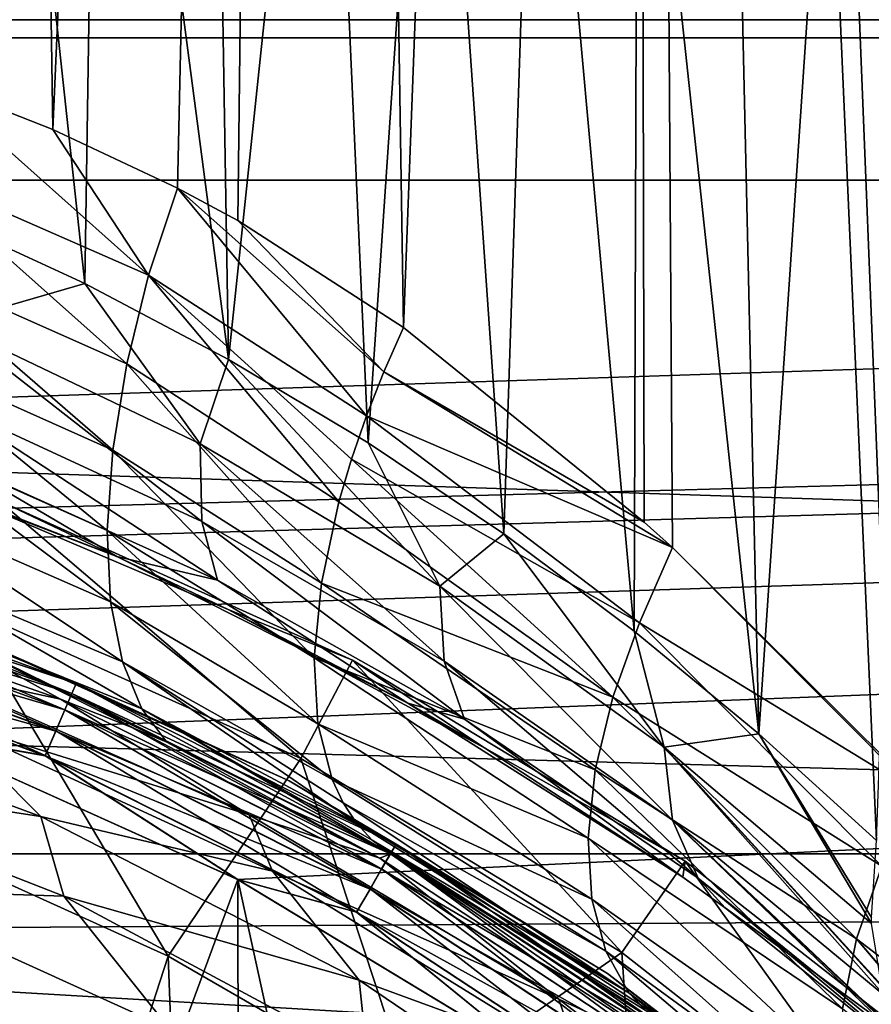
# Model space of a CAD drawing. Header units: millimetres. Extents: x -100 to 100, y -64 to 136.
# Tile 502 of 530: x 5.22 to 9.05, y 79.26 to 83.68. Entities that reach past the tile are written whole.
import ezdxf

# ---------------------------------------------------------------- set-up
doc = ezdxf.new("R2010")
doc.units = ezdxf.units.MM
doc.header["$LTSCALE"] = 159.143519
for name, color, linetype in [('22', 7, 'CONTINUOUS'), ('230', 7, 'CONTINUOUS'), ('231', 7, 'CONTINUOUS'), ('232', 7, 'CONTINUOUS'), ('244', 7, 'CONTINUOUS'), ('245', 7, 'CONTINUOUS'), ('246', 7, 'CONTINUOUS'), ('255', 7, 'CONTINUOUS'), ('271', 7, 'CONTINUOUS'), ('275', 7, 'CONTINUOUS'), ('276', 7, 'CONTINUOUS'), ('374', 7, 'CONTINUOUS'), ('375', 7, 'CONTINUOUS'), ('381', 7, 'CONTINUOUS'), ('383', 7, 'CONTINUOUS'), ('397', 7, 'CONTINUOUS'), ('407', 7, 'CONTINUOUS'), ('412', 7, 'CONTINUOUS'), ('437', 7, 'CONTINUOUS')]:
    doc.layers.add(name, color=color, linetype=linetype)

msp = doc.modelspace()

# ---------------------------------------------------------------- linework, layer by layer
at = {"layer": '22', "color": 7, "linetype": 'CONTINUOUS', "true_color": 0x8c979c}
for points in [[(5.4083, 80.6309, -15.5083), (4.7754, 80.7669, -15.8635), (4.8143, 80.8385, -15.6271), (5.4083, 80.6309, -15.5083)], [(6.2556, 80.1106, -15.8635), (4.8877, 80.5367, -16.1953), (4.7754, 80.7669, -15.8635), (6.2556, 80.1106, -15.8635)], [(6.2556, 80.1106, -15.8635), (4.7754, 80.7669, -15.8635), (5.4083, 80.6309, -15.5083), (6.2556, 80.1106, -15.8635)], [(3.811, 80.6607, -16.4886), (4.8877, 80.5367, -16.1953), (5.3205, 80.1041, -16.4886), (3.811, 80.6607, -16.4886)], [(3.811, 80.6607, -16.4886), (5.3205, 80.1041, -16.4886), (3.9812, 80.3094, -16.7331), (3.811, 80.6607, -16.4886)], [(6.843, 79.9157, -15.5048), (6.2556, 80.1106, -15.8635), (5.4083, 80.6309, -15.5083), (6.843, 79.9157, -15.5048)], [(6.843, 79.9157, -15.5048), (5.4083, 80.6309, -15.5083), (5.7412, 80.4985, -15.4343), (6.843, 79.9157, -15.5048)], [(6.3607, 79.8574, -16.1953), (4.8877, 80.5367, -16.1953), (6.2556, 80.1106, -15.8635), (6.3607, 79.8574, -16.1953)], [(4.8877, 80.5367, -16.1953), (6.3607, 79.8574, -16.1953), (5.3205, 80.1041, -16.4886), (4.8877, 80.5367, -16.1953)], [(5.886, 80.437, -15.4003), (6.843, 79.9157, -15.5048), (5.7412, 80.4985, -15.4343), (5.886, 80.437, -15.4003)], [(6.8912, 79.9352, -15.1345), (6.843, 79.9157, -15.5048), (5.886, 80.437, -15.4003), (6.8912, 79.9352, -15.1345)], [(3.9812, 80.3094, -16.7331), (5.3205, 80.1041, -16.4886), (5.4239, 79.7454, -16.7331), (3.9812, 80.3094, -16.7331)], [(3.9812, 80.3094, -16.7331), (5.4239, 79.7454, -16.7331), (4.5175, 79.7752, -16.9201), (3.9812, 80.3094, -16.7331)], [(5.3205, 80.1041, -16.4886), (6.3607, 79.8574, -16.1953), (6.7512, 79.3683, -16.4886), (5.3205, 80.1041, -16.4886)], [(5.3205, 80.1041, -16.4886), (6.7512, 79.3683, -16.4886), (5.4239, 79.7454, -16.7331), (5.3205, 80.1041, -16.4886)], [(7.6476, 79.2833, -15.8635), (6.3607, 79.8574, -16.1953), (6.2556, 80.1106, -15.8635), (7.6476, 79.2833, -15.8635)], [(7.6476, 79.2833, -15.8635), (6.2556, 80.1106, -15.8635), (6.843, 79.9157, -15.5048), (7.6476, 79.2833, -15.8635)], [(8.1931, 79.031, -15.5048), (6.843, 79.9157, -15.5048), (6.8912, 79.9352, -15.1345), (8.1931, 79.031, -15.5048)], [(8.1931, 79.031, -15.5048), (7.6476, 79.2833, -15.8635), (6.843, 79.9157, -15.5048), (8.1931, 79.031, -15.5048)], [(8.2656, 79.028, -15.1345), (8.1931, 79.031, -15.5048), (6.8912, 79.9352, -15.1345), (8.2656, 79.028, -15.1345)], [(7.7413, 79.0059, -16.1953), (6.3607, 79.8574, -16.1953), (7.6476, 79.2833, -15.8635), (7.7413, 79.0059, -16.1953)], [(6.3607, 79.8574, -16.1953), (7.7413, 79.0059, -16.1953), (6.7512, 79.3683, -16.4886), (6.3607, 79.8574, -16.1953)], [(4.5175, 79.7752, -16.9201), (5.4239, 79.7454, -16.7331), (5.8996, 79.1471, -16.9201), (4.5175, 79.7752, -16.9201)], [(4.5175, 79.7752, -16.9201), (5.8996, 79.1471, -16.9201), (5.0884, 79.1515, -17.043), (4.5175, 79.7752, -16.9201)], [(5.4239, 79.7454, -16.7331), (6.7512, 79.3683, -16.4886), (6.7888, 79.0129, -16.7331), (5.4239, 79.7454, -16.7331)], [(5.4239, 79.7454, -16.7331), (6.7888, 79.0129, -16.7331), (5.8996, 79.1471, -16.9201), (5.4239, 79.7454, -16.7331)], [(6.7512, 79.3683, -16.4886), (7.7413, 79.0059, -16.1953), (8.0819, 78.4642, -16.4886), (6.7512, 79.3683, -16.4886)], [(6.7512, 79.3683, -16.4886), (8.0819, 78.4642, -16.4886), (6.7888, 79.0129, -16.7331), (6.7512, 79.3683, -16.4886)], [(8.9316, 78.2969, -15.8635), (7.7413, 79.0059, -16.1953), (7.6476, 79.2833, -15.8635), (8.9316, 78.2969, -15.8635)], [(8.9316, 78.2969, -15.8635), (7.6476, 79.2833, -15.8635), (8.1931, 79.031, -15.5048), (8.9316, 78.2969, -15.8635)]]:
    msp.add_3dface(points, dxfattribs=at)
at = {"layer": '230', "color": 7, "linetype": 'CONTINUOUS', "true_color": 0x8c979c}
for points in [[(6.1612, 81.0333, 22.081), (4.9637, 81.5425, 22.5144), (5.1291, 81.5232, 24.8415), (6.1612, 81.0333, 22.081)], [(6.7213, 80.8066, 24.8415), (6.1612, 81.0333, 22.081), (5.1291, 81.5232, 24.8415), (6.7213, 80.8066, 24.8415)], [(7.3139, 80.4124, 21.5422), (6.1612, 81.0333, 22.081), (6.7213, 80.8066, 24.8415), (7.3139, 80.4124, 21.5422)], [(8.2158, 79.9031, 24.8415), (7.3139, 80.4124, 21.5422), (6.7213, 80.8066, 24.8415), (8.2158, 79.9031, 24.8415)], [(8.2054, 79.8312, 21.0235), (7.3139, 80.4124, 21.5422), (8.2158, 79.9031, 24.8415), (8.2054, 79.8312, 21.0235)], [(8.2656, 79.028, -15.1345), (6.8912, 79.9352, -15.1345), (7.9693, 79.2613, -14.3062), (8.2656, 79.028, -15.1345)], [(9.5911, 78.8256, 24.8415), (8.2054, 79.8312, 21.0235), (8.2158, 79.9031, 24.8415), (9.5911, 78.8256, 24.8415)], [(8.3966, 79.6936, 20.8982), (8.2054, 79.8312, 21.0235), (9.5911, 78.8256, 24.8415), (8.3966, 79.6936, 20.8982)], [(9.3865, 78.8983, 20.1516), (8.3966, 79.6936, 20.8982), (9.5911, 78.8256, 24.8415), (9.3865, 78.8983, 20.1516)], [(8.093, 79.175, -14.2007), (8.2656, 79.028, -15.1345), (7.9693, 79.2613, -14.3062), (8.093, 79.175, -14.2007)]]:
    msp.add_3dface(points, dxfattribs=at)
at = {"layer": '231', "color": 7, "linetype": 'CONTINUOUS', "true_color": 0x8c979c}
for points in [[(4.854, 82.8043, 19.3659), (4.9023, 82.3207, 19.9327), (5.5172, 82.4988, 19.248), (4.854, 82.8043, 19.3659)], [(4.9023, 82.3207, 19.9327), (6.0366, 81.7783, 19.7028), (5.5172, 82.4988, 19.248), (4.9023, 82.3207, 19.9327)], [(5.5172, 82.4988, 19.248), (6.0366, 81.7783, 19.7028), (6.1632, 82.1577, 19.1109), (5.5172, 82.4988, 19.248)], [(4.9023, 82.3207, 19.9327), (4.8999, 81.9582, 20.5855), (6.0431, 81.429, 20.3415), (4.9023, 82.3207, 19.9327)], [(6.0366, 81.7783, 19.7028), (4.9023, 82.3207, 19.9327), (6.0431, 81.429, 20.3415), (6.0366, 81.7783, 19.7028)], [(6.0366, 81.7783, 19.7028), (7.1129, 81.1389, 19.4103), (6.1632, 82.1577, 19.1109), (6.0366, 81.7783, 19.7028)], [(6.1632, 82.1577, 19.1109), (7.1129, 81.1389, 19.4103), (6.7913, 81.7822, 18.9529), (6.1632, 82.1577, 19.1109)], [(4.9521, 81.689, 21.285), (6.1139, 81.1655, 21.0214), (4.8999, 81.9582, 20.5855), (4.9521, 81.689, 21.285)], [(4.8999, 81.9582, 20.5855), (6.1139, 81.1655, 21.0214), (6.0431, 81.429, 20.3415), (4.8999, 81.9582, 20.5855)], [(4.9637, 81.5425, 22.5144), (5.6613, 81.2717, 21.8694), (4.2956, 81.795, 22.1491), (4.9637, 81.5425, 22.5144)], [(4.2956, 81.795, 22.1491), (5.6613, 81.2717, 21.8694), (4.9521, 81.689, 21.285), (4.2956, 81.795, 22.1491)], [(7.1129, 81.1389, 19.4103), (6.0366, 81.7783, 19.7028), (7.1329, 80.8014, 20.031), (7.1129, 81.1389, 19.4103)], [(6.0366, 81.7783, 19.7028), (6.0431, 81.429, 20.3415), (7.1329, 80.8014, 20.031), (6.0366, 81.7783, 19.7028)], [(6.7913, 81.7822, 18.9529), (7.1129, 81.1389, 19.4103), (7.4005, 81.374, 18.772), (6.7913, 81.7822, 18.9529)], [(4.9521, 81.689, 21.285), (5.6613, 81.2717, 21.8694), (6.1139, 81.1655, 21.0214), (4.9521, 81.689, 21.285)], [(4.9637, 81.5425, 22.5144), (6.1612, 81.0333, 22.081), (5.6613, 81.2717, 21.8694), (4.9637, 81.5425, 22.5144)], [(6.1139, 81.1655, 21.0214), (7.2248, 80.5415, 20.6865), (6.0431, 81.429, 20.3415), (6.1139, 81.1655, 21.0214)], [(6.0431, 81.429, 20.3415), (7.2248, 80.5415, 20.6865), (7.1329, 80.8014, 20.031), (6.0431, 81.429, 20.3415)], [(7.1129, 81.1389, 19.4103), (8.1218, 80.4154, 19.0474), (7.4005, 81.374, 18.772), (7.1129, 81.1389, 19.4103)], [(7.4005, 81.374, 18.772), (8.1218, 80.4154, 19.0474), (7.9876, 80.9363, 18.5662), (7.4005, 81.374, 18.772)], [(6.1612, 81.0333, 22.081), (6.9695, 80.6134, 21.4974), (5.6613, 81.2717, 21.8694), (6.1612, 81.0333, 22.081)], [(5.6613, 81.2717, 21.8694), (6.9695, 80.6134, 21.4974), (6.1139, 81.1655, 21.0214), (5.6613, 81.2717, 21.8694)], [(6.1139, 81.1655, 21.0214), (6.9695, 80.6134, 21.4974), (7.2248, 80.5415, 20.6865), (6.1139, 81.1655, 21.0214)], [(8.1218, 80.4154, 19.0474), (7.1129, 81.1389, 19.4103), (8.1595, 80.0865, 19.6453), (8.1218, 80.4154, 19.0474)], [(7.1129, 81.1389, 19.4103), (7.1329, 80.8014, 20.031), (8.1595, 80.0865, 19.6453), (7.1129, 81.1389, 19.4103)], [(6.1612, 81.0333, 22.081), (7.3139, 80.4124, 21.5422), (6.9695, 80.6134, 21.4974), (6.1612, 81.0333, 22.081)], [(7.9876, 80.9363, 18.5662), (8.1218, 80.4154, 19.0474), (8.5476, 80.4746, 18.3344), (7.9876, 80.9363, 18.5662)], [(7.2248, 80.5415, 20.6865), (8.2747, 79.8268, 20.2716), (7.1329, 80.8014, 20.031), (7.2248, 80.5415, 20.6865)], [(7.1329, 80.8014, 20.031), (8.2747, 79.8268, 20.2716), (8.1595, 80.0865, 19.6453), (7.1329, 80.8014, 20.031)], [(7.3139, 80.4124, 21.5422), (8.2054, 79.8312, 21.0235), (6.9695, 80.6134, 21.4974), (7.3139, 80.4124, 21.5422)], [(6.9695, 80.6134, 21.4974), (8.2054, 79.8312, 21.0235), (7.2248, 80.5415, 20.6865), (6.9695, 80.6134, 21.4974)], [(8.2054, 79.8312, 21.0235), (8.3966, 79.6936, 20.8982), (7.2248, 80.5415, 20.6865), (8.2054, 79.8312, 21.0235)], [(7.2248, 80.5415, 20.6865), (8.3966, 79.6936, 20.8982), (8.2747, 79.8268, 20.2716), (7.2248, 80.5415, 20.6865)], [(8.1218, 80.4154, 19.0474), (9.0542, 79.6234, 18.6035), (8.5476, 80.4746, 18.3344), (8.1218, 80.4154, 19.0474)], [(9.0531, 79.649, 18.5635), (9.0757, 79.9957, 18.0754), (8.5476, 80.4746, 18.3344), (9.0531, 79.649, 18.5635)], [(9.0542, 79.6234, 18.6035), (9.0531, 79.649, 18.5635), (8.5476, 80.4746, 18.3344), (9.0542, 79.6234, 18.6035)], [(9.0542, 79.6234, 18.6035), (8.1218, 80.4154, 19.0474), (9.0982, 79.3461, 19.0802), (9.0542, 79.6234, 18.6035)], [(8.1218, 80.4154, 19.0474), (8.1595, 80.0865, 19.6453), (9.1131, 79.2979, 19.173), (8.1218, 80.4154, 19.0474)], [(8.1218, 80.4154, 19.0474), (9.1131, 79.2979, 19.173), (9.1003, 79.3389, 19.0938), (8.1218, 80.4154, 19.0474)], [(8.1218, 80.4154, 19.0474), (9.1003, 79.3389, 19.0938), (9.0982, 79.3461, 19.0802), (8.1218, 80.4154, 19.0474)], [(8.2747, 79.8268, 20.2716), (9.2532, 79.0335, 19.7637), (8.1595, 80.0865, 19.6453), (8.2747, 79.8268, 20.2716)], [(9.2532, 79.0335, 19.7637), (9.2204, 79.0786, 19.6506), (8.1595, 80.0865, 19.6453), (9.2532, 79.0335, 19.7637)], [(8.1595, 80.0865, 19.6453), (9.2204, 79.0786, 19.6506), (9.2101, 79.0943, 19.6128), (8.1595, 80.0865, 19.6453)], [(9.1131, 79.2979, 19.173), (8.1595, 80.0865, 19.6453), (9.2101, 79.0943, 19.6128), (9.1131, 79.2979, 19.173)], [(8.3966, 79.6936, 20.8982), (9.3865, 78.8983, 20.1516), (8.2747, 79.8268, 20.2716), (8.3966, 79.6936, 20.8982)], [(8.2747, 79.8268, 20.2716), (9.3865, 78.8983, 20.1516), (9.2532, 79.0335, 19.7637), (8.2747, 79.8268, 20.2716)]]:
    msp.add_3dface(points, dxfattribs=at)
at = {"layer": '232', "color": 7, "linetype": 'CONTINUOUS', "true_color": 0x8c979c}
for points in [[(4.854, 82.8043, 19.3659), (5.5172, 82.4988, 19.248), (5.0573, 86.7536, 15.0934), (4.854, 82.8043, 19.3659)], [(5.0573, 86.7536, 15.0934), (5.5172, 82.4988, 19.248), (5.581, 86.5921, 14.9057), (5.0573, 86.7536, 15.0934)], [(5.5172, 82.4988, 19.248), (6.1632, 82.1577, 19.1109), (5.581, 86.5921, 14.9057), (5.5172, 82.4988, 19.248)], [(5.581, 86.5921, 14.9057), (6.1632, 82.1577, 19.1109), (6.093, 86.4148, 14.6997), (5.581, 86.5921, 14.9057)], [(6.093, 86.4148, 14.6997), (6.1632, 82.1577, 19.1109), (6.5924, 86.2218, 14.4758), (6.093, 86.4148, 14.6997)], [(6.1632, 82.1577, 19.1109), (6.7913, 81.7822, 18.9529), (6.5924, 86.2218, 14.4758), (6.1632, 82.1577, 19.1109)], [(6.5924, 86.2218, 14.4758), (6.7913, 81.7822, 18.9529), (7.078, 86.0132, 14.2348), (6.5924, 86.2218, 14.4758)], [(6.7913, 81.7822, 18.9529), (7.4005, 81.374, 18.772), (7.078, 86.0132, 14.2348), (6.7913, 81.7822, 18.9529)], [(7.078, 86.0132, 14.2348), (7.4005, 81.374, 18.772), (7.5485, 85.7892, 13.9777), (7.078, 86.0132, 14.2348)], [(7.4005, 81.374, 18.772), (7.9876, 80.9363, 18.5662), (7.5485, 85.7892, 13.9777), (7.4005, 81.374, 18.772)], [(7.5485, 85.7892, 13.9777), (7.9876, 80.9363, 18.5662), (8.0023, 85.5501, 13.7057), (7.5485, 85.7892, 13.9777)], [(7.9876, 80.9363, 18.5662), (8.5476, 80.4746, 18.3344), (8.0023, 85.5501, 13.7057), (7.9876, 80.9363, 18.5662)], [(8.0023, 85.5501, 13.7057), (8.5476, 80.4746, 18.3344), (8.438, 85.2961, 13.4207), (8.0023, 85.5501, 13.7057)], [(8.438, 85.2961, 13.4207), (8.5476, 80.4746, 18.3344), (8.854, 85.0275, 13.1247), (8.438, 85.2961, 13.4207)], [(8.5476, 80.4746, 18.3344), (9.0757, 79.9957, 18.0754), (8.854, 85.0275, 13.1247), (8.5476, 80.4746, 18.3344)], [(8.854, 85.0275, 13.1247), (9.0757, 79.9957, 18.0754), (9.2467, 84.7461, 12.8221), (8.854, 85.0275, 13.1247)]]:
    msp.add_3dface(points, dxfattribs=at)
at = {"layer": '244', "color": 7, "linetype": 'CONTINUOUS', "true_color": 0x8c979c}
for points in [[(5.3742, 83.1912, -13.4586), (4.828, 83.4047, -13.6601), (4.9769, 109.4168, -13.122), (5.3742, 83.1912, -13.4586)], [(6.5219, 109.4168, -12.4267), (5.3742, 83.1912, -13.4586), (4.9769, 109.4168, -13.122), (6.5219, 109.4168, -12.4267)], [(5.934, 82.9277, -13.2264), (5.3742, 83.1912, -13.4586), (6.5219, 109.4168, -12.4267), (5.934, 82.9277, -13.2264)], [(6.205, 82.7813, -13.1042), (5.934, 82.9277, -13.2264), (6.5219, 109.4168, -12.4267), (6.205, 82.7813, -13.1042)], [(6.9497, 82.3012, -12.7345), (6.205, 82.7813, -13.1042), (6.5219, 109.4168, -12.4267), (6.9497, 82.3012, -12.7345)], [(7.9722, 109.4168, -11.55), (6.9497, 82.3012, -12.7345), (6.5219, 109.4168, -12.4267), (7.9722, 109.4168, -11.55)], [(8.0318, 81.4269, -12.0996), (6.9497, 82.3012, -12.7345), (7.9722, 109.4168, -11.55), (8.0318, 81.4269, -12.0996)], [(8.1594, 81.3121, -12.0163), (8.0318, 81.4269, -12.0996), (7.9722, 109.4168, -11.55), (8.1594, 81.3121, -12.0163)], [(9.1331, 80.3457, -11.3157), (8.1594, 81.3121, -12.0163), (7.9722, 109.4168, -11.55), (9.1331, 80.3457, -11.3157)], [(9.3067, 109.4168, -10.5045), (9.1331, 80.3457, -11.3157), (7.9722, 109.4168, -11.55), (9.3067, 109.4168, -10.5045)]]:
    msp.add_3dface(points, dxfattribs=at)
at = {"layer": '245', "color": 7, "linetype": 'CONTINUOUS', "true_color": 0x8c979c}
for points in [[(4.828, 83.4047, -13.6601), (5.8041, 82.5361, -13.3268), (4.7299, 83.0066, -13.734), (4.828, 83.4047, -13.6601)], [(4.828, 83.4047, -13.6601), (5.3742, 83.1912, -13.4586), (5.8041, 82.5361, -13.3268), (4.828, 83.4047, -13.6601)], [(5.3742, 83.1912, -13.4586), (5.934, 82.9277, -13.2264), (5.8041, 82.5361, -13.3268), (5.3742, 83.1912, -13.4586)], [(4.7299, 83.0066, -13.734), (5.7065, 82.1375, -13.4867), (4.6592, 82.6026, -13.8655), (4.7299, 83.0066, -13.734)], [(5.8041, 82.5361, -13.3268), (5.7065, 82.1375, -13.4867), (4.7299, 83.0066, -13.734), (5.8041, 82.5361, -13.3268)], [(5.8041, 82.5361, -13.3268), (5.934, 82.9277, -13.2264), (6.7838, 81.9046, -12.8747), (5.8041, 82.5361, -13.3268)], [(5.934, 82.9277, -13.2264), (6.205, 82.7813, -13.1042), (6.8618, 82.1023, -12.7969), (5.934, 82.9277, -13.2264)], [(6.7838, 81.9046, -12.8747), (5.934, 82.9277, -13.2264), (6.8618, 82.1023, -12.7969), (6.7838, 81.9046, -12.8747)], [(6.205, 82.7813, -13.1042), (6.9497, 82.3012, -12.7345), (6.8618, 82.1023, -12.7969), (6.205, 82.7813, -13.1042)], [(4.6592, 82.6026, -13.8655), (5.6432, 81.7498, -13.7072), (4.6146, 82.2101, -14.0562), (4.6592, 82.6026, -13.8655)], [(5.7065, 82.1375, -13.4867), (5.6432, 81.7498, -13.7072), (4.6592, 82.6026, -13.8655), (5.7065, 82.1375, -13.4867)], [(5.7065, 82.1375, -13.4867), (5.8041, 82.5361, -13.3268), (6.6598, 81.5184, -13.0742), (5.7065, 82.1375, -13.4867)], [(6.6598, 81.5184, -13.0742), (5.8041, 82.5361, -13.3268), (6.7164, 81.7095, -12.9673), (6.6598, 81.5184, -13.0742)], [(6.7164, 81.7095, -12.9673), (5.8041, 82.5361, -13.3268), (6.7838, 81.9046, -12.8747), (6.7164, 81.7095, -12.9673)], [(4.6146, 82.2101, -14.0562), (5.6183, 81.3885, -13.9828), (4.5987, 81.8433, -14.3016), (4.6146, 82.2101, -14.0562)], [(5.6432, 81.7498, -13.7072), (5.6183, 81.3885, -13.9828), (4.6146, 82.2101, -14.0562), (5.6432, 81.7498, -13.7072)], [(5.6432, 81.7498, -13.7072), (5.7065, 82.1375, -13.4867), (6.5809, 81.1528, -13.3277), (5.6432, 81.7498, -13.7072)], [(6.5809, 81.1528, -13.3277), (5.7065, 82.1375, -13.4867), (6.6598, 81.5184, -13.0742), (6.5809, 81.1528, -13.3277)], [(5.6183, 81.3885, -13.9828), (5.6334, 81.0677, -14.3036), (4.5987, 81.8433, -14.3016), (5.6183, 81.3885, -13.9828)], [(4.5987, 81.8433, -14.3016), (5.6334, 81.0677, -14.3036), (4.6122, 81.515, -14.5936), (4.5987, 81.8433, -14.3016)], [(5.6183, 81.3885, -13.9828), (5.6432, 81.7498, -13.7072), (6.5491, 80.8172, -13.6286), (5.6183, 81.3885, -13.9828)], [(6.5491, 80.8172, -13.6286), (5.6432, 81.7498, -13.7072), (6.5809, 81.1528, -13.3277), (6.5491, 80.8172, -13.6286)], [(5.6334, 81.0677, -14.3036), (5.6867, 80.7984, -14.6564), (4.6122, 81.515, -14.5936), (5.6334, 81.0677, -14.3036)], [(4.6122, 81.515, -14.5936), (5.6867, 80.7984, -14.6564), (4.6537, 81.235, -14.9206), (4.6122, 81.515, -14.5936)], [(5.6334, 81.0677, -14.3036), (5.6183, 81.3885, -13.9828), (6.5653, 80.5204, -13.9691), (5.6334, 81.0677, -14.3036)], [(6.5653, 80.5204, -13.9691), (5.6183, 81.3885, -13.9828), (6.5491, 80.8172, -13.6286), (6.5653, 80.5204, -13.9691)], [(5.6867, 80.7984, -14.6564), (5.774, 80.587, -15.0266), (4.6537, 81.235, -14.9206), (5.6867, 80.7984, -14.6564)], [(4.6537, 81.235, -14.9206), (5.774, 80.587, -15.0266), (4.7201, 81.0096, -15.2699), (4.6537, 81.235, -14.9206)], [(5.6867, 80.7984, -14.6564), (5.6334, 81.0677, -14.3036), (6.629, 80.2704, -14.34), (5.6867, 80.7984, -14.6564)], [(6.629, 80.2704, -14.34), (5.6334, 81.0677, -14.3036), (6.5653, 80.5204, -13.9691), (6.629, 80.2704, -14.34)], [(5.4083, 80.6309, -15.5083), (4.8143, 80.8385, -15.6271), (4.7201, 81.0096, -15.2699), (5.4083, 80.6309, -15.5083)], [(5.7412, 80.4985, -15.4343), (5.4083, 80.6309, -15.5083), (4.7201, 81.0096, -15.2699), (5.7412, 80.4985, -15.4343)], [(5.886, 80.437, -15.4003), (5.7412, 80.4985, -15.4343), (4.7201, 81.0096, -15.2699), (5.886, 80.437, -15.4003)], [(5.774, 80.587, -15.0266), (5.886, 80.437, -15.4003), (4.7201, 81.0096, -15.2699), (5.774, 80.587, -15.0266)], [(5.774, 80.587, -15.0266), (5.6867, 80.7984, -14.6564), (6.7386, 80.0736, -14.732), (5.774, 80.587, -15.0266)], [(6.7386, 80.0736, -14.732), (5.6867, 80.7984, -14.6564), (6.6782, 80.165, -14.534), (6.7386, 80.0736, -14.732)], [(6.6782, 80.165, -14.534), (5.6867, 80.7984, -14.6564), (6.629, 80.2704, -14.34), (6.6782, 80.165, -14.534)], [(6.8912, 79.9352, -15.1345), (5.886, 80.437, -15.4003), (5.774, 80.587, -15.0266), (6.8912, 79.9352, -15.1345)], [(6.8912, 79.9352, -15.1345), (5.774, 80.587, -15.0266), (6.8097, 79.9968, -14.9326), (6.8912, 79.9352, -15.1345)], [(6.8097, 79.9968, -14.9326), (5.774, 80.587, -15.0266), (6.7386, 80.0736, -14.732), (6.8097, 79.9968, -14.9326)]]:
    msp.add_3dface(points, dxfattribs=at)
at = {"layer": '246', "color": 7, "linetype": 'CONTINUOUS', "true_color": 0x8c979c}
for points in [[(6.9497, 82.3012, -12.7345), (8.0318, 81.4269, -12.0996), (6.8618, 82.1023, -12.7969), (6.9497, 82.3012, -12.7345)], [(8.1594, 81.3121, -12.0163), (6.7838, 81.9046, -12.8747), (6.8618, 82.1023, -12.7969), (8.1594, 81.3121, -12.0163)], [(8.0318, 81.4269, -12.0996), (8.1594, 81.3121, -12.0163), (6.8618, 82.1023, -12.7969), (8.0318, 81.4269, -12.0996)], [(6.7164, 81.7095, -12.9673), (6.7838, 81.9046, -12.8747), (8.0109, 80.9741, -12.1594), (6.7164, 81.7095, -12.9673)], [(6.7838, 81.9046, -12.8747), (8.1594, 81.3121, -12.0163), (8.0109, 80.9741, -12.1594), (6.7838, 81.9046, -12.8747)], [(6.6598, 81.5184, -13.0742), (6.7164, 81.7095, -12.9673), (7.8906, 80.6393, -12.3566), (6.6598, 81.5184, -13.0742)], [(6.7164, 81.7095, -12.9673), (8.0109, 80.9741, -12.1594), (7.8906, 80.6393, -12.3566), (6.7164, 81.7095, -12.9673)], [(6.5809, 81.1528, -13.3277), (6.6598, 81.5184, -13.0742), (7.8906, 80.6393, -12.3566), (6.5809, 81.1528, -13.3277)], [(8.1594, 81.3121, -12.0163), (9.2533, 80.2146, -11.2206), (8.0109, 80.9741, -12.1594), (8.1594, 81.3121, -12.0163)], [(8.1594, 81.3121, -12.0163), (9.1331, 80.3457, -11.3157), (9.2533, 80.2146, -11.2206), (8.1594, 81.3121, -12.0163)], [(6.5491, 80.8172, -13.6286), (6.5809, 81.1528, -13.3277), (7.8123, 80.3128, -12.6004), (6.5491, 80.8172, -13.6286)], [(6.5809, 81.1528, -13.3277), (7.8906, 80.6393, -12.3566), (7.8123, 80.3128, -12.6004), (6.5809, 81.1528, -13.3277)], [(8.0109, 80.9741, -12.1594), (9.1009, 79.8807, -11.3951), (7.8906, 80.6393, -12.3566), (8.0109, 80.9741, -12.1594)], [(9.2533, 80.2146, -11.2206), (9.1009, 79.8807, -11.3951), (8.0109, 80.9741, -12.1594), (9.2533, 80.2146, -11.2206)], [(6.5653, 80.5204, -13.9691), (6.5491, 80.8172, -13.6286), (7.7805, 80.0069, -12.8838), (6.5653, 80.5204, -13.9691)], [(6.5491, 80.8172, -13.6286), (7.8123, 80.3128, -12.6004), (7.7805, 80.0069, -12.8838), (6.5491, 80.8172, -13.6286)], [(7.8906, 80.6393, -12.3566), (8.9865, 79.5536, -11.6232), (7.8123, 80.3128, -12.6004), (7.8906, 80.6393, -12.3566)], [(9.1009, 79.8807, -11.3951), (8.9865, 79.5536, -11.6232), (7.8906, 80.6393, -12.3566), (9.1009, 79.8807, -11.3951)], [(6.629, 80.2704, -14.34), (6.5653, 80.5204, -13.9691), (7.7967, 79.7326, -13.197), (6.629, 80.2704, -14.34)], [(6.5653, 80.5204, -13.9691), (7.7805, 80.0069, -12.8838), (7.7967, 79.7326, -13.197), (6.5653, 80.5204, -13.9691)], [(6.6782, 80.165, -14.534), (6.629, 80.2704, -14.34), (7.859, 79.4987, -13.5281), (6.6782, 80.165, -14.534)], [(6.629, 80.2704, -14.34), (7.7967, 79.7326, -13.197), (7.859, 79.4987, -13.5281), (6.629, 80.2704, -14.34)], [(7.8123, 80.3128, -12.6004), (8.9233, 79.2389, -11.8934), (7.7805, 80.0069, -12.8838), (7.8123, 80.3128, -12.6004)], [(8.9865, 79.5536, -11.6232), (8.9233, 79.2389, -11.8934), (7.8123, 80.3128, -12.6004), (8.9865, 79.5536, -11.6232)], [(6.7386, 80.0736, -14.732), (6.6782, 80.165, -14.534), (7.9623, 79.3107, -13.8646), (6.7386, 80.0736, -14.732)], [(6.6782, 80.165, -14.534), (7.859, 79.4987, -13.5281), (7.9623, 79.3107, -13.8646), (6.6782, 80.165, -14.534)], [(6.8097, 79.9968, -14.9326), (6.7386, 80.0736, -14.732), (7.9623, 79.3107, -13.8646), (6.8097, 79.9968, -14.9326)], [(8.9233, 79.2389, -11.8934), (8.9146, 78.9492, -12.1956), (7.7805, 80.0069, -12.8838), (8.9233, 79.2389, -11.8934)], [(7.7805, 80.0069, -12.8838), (8.9146, 78.9492, -12.1956), (7.7967, 79.7326, -13.197), (7.7805, 80.0069, -12.8838)], [(7.9693, 79.2613, -14.3062), (6.8912, 79.9352, -15.1345), (6.8097, 79.9968, -14.9326), (7.9693, 79.2613, -14.3062)], [(8.093, 79.175, -14.2007), (7.9693, 79.2613, -14.3062), (6.8097, 79.9968, -14.9326), (8.093, 79.175, -14.2007)], [(8.093, 79.175, -14.2007), (6.8097, 79.9968, -14.9326), (7.9623, 79.3107, -13.8646), (8.093, 79.175, -14.2007)], [(9.1009, 79.8807, -11.3951), (10.0814, 78.7155, -10.5694), (8.9865, 79.5536, -11.6232), (9.1009, 79.8807, -11.3951)], [(8.9146, 78.9492, -12.1956), (8.9594, 78.695, -12.5175), (7.7967, 79.7326, -13.197), (8.9146, 78.9492, -12.1956)], [(7.7967, 79.7326, -13.197), (8.9594, 78.695, -12.5175), (7.859, 79.4987, -13.5281), (7.7967, 79.7326, -13.197)], [(8.9865, 79.5536, -11.6232), (9.9768, 78.3857, -10.8345), (8.9233, 79.2389, -11.8934), (8.9865, 79.5536, -11.6232)], [(10.0814, 78.7155, -10.5694), (9.98, 78.3999, -10.822), (8.9865, 79.5536, -11.6232), (10.0814, 78.7155, -10.5694)], [(9.98, 78.3999, -10.822), (9.9768, 78.3857, -10.8345), (8.9865, 79.5536, -11.6232), (9.98, 78.3999, -10.822)], [(8.9594, 78.695, -12.5175), (9.0527, 78.4835, -12.8458), (7.859, 79.4987, -13.5281), (8.9594, 78.695, -12.5175)], [(7.859, 79.4987, -13.5281), (9.0527, 78.4835, -12.8458), (7.9623, 79.3107, -13.8646), (7.859, 79.4987, -13.5281)], [(9.1813, 78.323, -13.1737), (9.069, 78.4192, -13.2882), (7.9623, 79.3107, -13.8646), (9.1813, 78.323, -13.1737)], [(9.0527, 78.4835, -12.8458), (9.1813, 78.323, -13.1737), (7.9623, 79.3107, -13.8646), (9.0527, 78.4835, -12.8458)], [(9.069, 78.4192, -13.2882), (8.093, 79.175, -14.2007), (7.9623, 79.3107, -13.8646), (9.069, 78.4192, -13.2882)]]:
    msp.add_3dface(points, dxfattribs=at)
at = {"layer": '255', "linetype": 'CONTINUOUS'}
for points in [[(5.8918, 79.4759, 25.7), (4.9518, 81.0557, 25.7), (4.7339, 80, 25.7), (5.8918, 79.4759, 25.7)], [(6.4889, 80.3639, 25.7), (4.9518, 81.0557, 25.7), (5.8918, 79.4759, 25.7), (6.4889, 80.3639, 25.7)], [(6.9925, 78.8404, 25.7), (6.4889, 80.3639, 25.7), (5.8918, 79.4759, 25.7), (6.9925, 78.8404, 25.7)], [(7.9319, 79.4916, 25.7), (6.4889, 80.3639, 25.7), (6.9925, 78.8404, 25.7), (7.9319, 79.4916, 25.7)], [(8.0253, 78.0997, 25.7), (7.9319, 79.4916, 25.7), (6.9925, 78.8404, 25.7), (8.0253, 78.0997, 25.7)], [(9.2597, 78.4514, 25.7), (7.9319, 79.4916, 25.7), (8.0253, 78.0997, 25.7), (9.2597, 78.4514, 25.7)]]:
    msp.add_3dface(points, dxfattribs=at)
at = {"layer": '271', "linetype": 'CONTINUOUS'}
for points in [[(5.1291, 81.5232, 24.8415), (4.9518, 81.0557, 25.7), (6.4889, 80.3639, 25.7), (5.1291, 81.5232, 24.8415)], [(6.7213, 80.8066, 24.8415), (5.1291, 81.5232, 24.8415), (6.4889, 80.3639, 25.7), (6.7213, 80.8066, 24.8415)], [(6.7213, 80.8066, 24.8415), (6.4889, 80.3639, 25.7), (7.9319, 79.4916, 25.7), (6.7213, 80.8066, 24.8415)], [(8.2158, 79.9031, 24.8415), (6.7213, 80.8066, 24.8415), (7.9319, 79.4916, 25.7), (8.2158, 79.9031, 24.8415)], [(8.2158, 79.9031, 24.8415), (7.9319, 79.4916, 25.7), (9.2597, 78.4514, 25.7), (8.2158, 79.9031, 24.8415)], [(9.5911, 78.8256, 24.8415), (8.2158, 79.9031, 24.8415), (9.2597, 78.4514, 25.7), (9.5911, 78.8256, 24.8415)]]:
    msp.add_3dface(points, dxfattribs=at)
at = {"layer": '275', "color": 7, "linetype": 'CONTINUOUS', "true_color": 0xffe664}
for points in [[(5.8918, 79.4759, 28.2), (4.7339, 80, 28.2), (4.95, 76.5737, 28.2), (5.8918, 79.4759, 28.2)], [(6.0268, 75.8541, 28.2), (5.8918, 79.4759, 28.2), (4.95, 76.5737, 28.2), (6.0268, 75.8541, 28.2)], [(6.9925, 78.8404, 28.2), (5.8918, 79.4759, 28.2), (6.0268, 75.8541, 28.2), (6.9925, 78.8404, 28.2)]]:
    msp.add_3dface(points, dxfattribs=at)
at = {"layer": '276', "color": 7, "linetype": 'CONTINUOUS', "true_color": 0xffe664}
for points in [[(5.8918, 79.4759, 25.7), (4.7339, 80, 25.7), (5.8918, 79.4759, 28.2), (5.8918, 79.4759, 25.7)], [(4.7339, 80, 25.7), (4.7339, 80, 28.2), (5.8918, 79.4759, 28.2), (4.7339, 80, 25.7)], [(6.9925, 78.8404, 25.7), (5.8918, 79.4759, 25.7), (6.9925, 78.8404, 28.2), (6.9925, 78.8404, 25.7)], [(5.8918, 79.4759, 25.7), (5.8918, 79.4759, 28.2), (6.9925, 78.8404, 28.2), (5.8918, 79.4759, 25.7)]]:
    msp.add_3dface(points, dxfattribs=at)
at = {"layer": '374', "color": 7, "linetype": 'CONTINUOUS', "true_color": 0x323232}
for points in [[(4.9113, 80.95, 47.2), (6.4364, 80.2636, 47.2), (4.9113, 80.95, 46.2), (4.9113, 80.95, 47.2)], [(4.9113, 80.95, 46.2), (6.4364, 80.2636, 47.2), (6.4364, 80.2636, 46.2), (4.9113, 80.95, 46.2)], [(6.4364, 80.2636, 47.2), (7.8677, 79.3983, 47.2), (6.4364, 80.2636, 46.2), (6.4364, 80.2636, 47.2)], [(6.4364, 80.2636, 46.2), (7.8677, 79.3983, 47.2), (7.8677, 79.3983, 46.2), (6.4364, 80.2636, 46.2)], [(7.8677, 79.3983, 47.2), (9.1842, 78.3669, 47.2), (7.8677, 79.3983, 46.2), (7.8677, 79.3983, 47.2)], [(7.8677, 79.3983, 46.2), (9.1842, 78.3669, 47.2), (9.1842, 78.3669, 46.2), (7.8677, 79.3983, 46.2)]]:
    msp.add_3dface(points, dxfattribs=at)
at = {"layer": '375', "color": 7, "linetype": 'CONTINUOUS', "true_color": 0x323232}
for points in [[(6.2059, 79.8199, 47.7), (4.7354, 80.4819, 47.7), (5.1017, 76.8325, 47.7), (6.2059, 79.8199, 47.7)], [(6.2113, 76.0908, 47.7), (6.2059, 79.8199, 47.7), (5.1017, 76.8325, 47.7), (6.2113, 76.0908, 47.7)], [(7.5857, 78.9854, 47.7), (6.2059, 79.8199, 47.7), (7.2145, 75.2105, 47.7), (7.5857, 78.9854, 47.7)], [(7.2145, 75.2105, 47.7), (6.2059, 79.8199, 47.7), (6.2113, 76.0908, 47.7), (7.2145, 75.2105, 47.7)]]:
    msp.add_3dface(points, dxfattribs=at)
at = {"layer": '381', "color": 7, "linetype": 'CONTINUOUS', "true_color": 0x323232}
for points in [[(3.9531, 81.2042, 47.4497), (5.4593, 80.656, 47.4497), (3.9674, 81.252, 47.3289), (3.9531, 81.2042, 47.4497)], [(4.9113, 80.95, 47.2), (3.9674, 81.252, 47.3289), (5.479, 80.7018, 47.3289), (4.9113, 80.95, 47.2)], [(3.9674, 81.252, 47.3289), (5.4593, 80.656, 47.4497), (5.479, 80.7018, 47.3289), (3.9674, 81.252, 47.3289)], [(3.9303, 81.128, 47.5534), (5.4278, 80.583, 47.5534), (3.9531, 81.2042, 47.4497), (3.9303, 81.128, 47.5534)], [(3.9531, 81.2042, 47.4497), (5.4278, 80.583, 47.5534), (5.4593, 80.656, 47.4497), (3.9531, 81.2042, 47.4497)], [(3.9006, 81.0288, 47.6329), (5.3867, 80.4878, 47.6329), (3.9303, 81.128, 47.5534), (3.9006, 81.0288, 47.6329)], [(3.9303, 81.128, 47.5534), (5.3867, 80.4878, 47.6329), (5.4278, 80.583, 47.5534), (3.9303, 81.128, 47.5534)], [(3.8659, 80.9131, 47.683), (5.3389, 80.377, 47.683), (3.9006, 81.0288, 47.6329), (3.8659, 80.9131, 47.683)], [(3.9006, 81.0288, 47.6329), (5.3389, 80.377, 47.683), (5.3867, 80.4878, 47.6329), (3.9006, 81.0288, 47.6329)], [(6.4364, 80.2636, 47.2), (4.9113, 80.95, 47.2), (5.479, 80.7018, 47.3289), (6.4364, 80.2636, 47.2)], [(3.8659, 80.9131, 47.683), (4.7354, 80.4819, 47.7), (5.3389, 80.377, 47.683), (3.8659, 80.9131, 47.683)], [(5.4593, 80.656, 47.4497), (6.8916, 79.9366, 47.4497), (5.479, 80.7018, 47.3289), (5.4593, 80.656, 47.4497)], [(6.4364, 80.2636, 47.2), (5.479, 80.7018, 47.3289), (6.9165, 79.9798, 47.3289), (6.4364, 80.2636, 47.2)], [(5.479, 80.7018, 47.3289), (6.8916, 79.9366, 47.4497), (6.9165, 79.9798, 47.3289), (5.479, 80.7018, 47.3289)], [(5.4278, 80.583, 47.5534), (6.8519, 79.8678, 47.5534), (5.4593, 80.656, 47.4497), (5.4278, 80.583, 47.5534)], [(5.4593, 80.656, 47.4497), (6.8519, 79.8678, 47.5534), (6.8916, 79.9366, 47.4497), (5.4593, 80.656, 47.4497)], [(5.3867, 80.4878, 47.6329), (6.8001, 79.778, 47.6329), (5.4278, 80.583, 47.5534), (5.3867, 80.4878, 47.6329)], [(5.4278, 80.583, 47.5534), (6.8001, 79.778, 47.6329), (6.8519, 79.8678, 47.5534), (5.4278, 80.583, 47.5534)], [(4.7354, 80.4819, 47.7), (6.2059, 79.8199, 47.7), (5.3389, 80.377, 47.683), (4.7354, 80.4819, 47.7)], [(5.3389, 80.377, 47.683), (6.7397, 79.6735, 47.683), (5.3867, 80.4878, 47.6329), (5.3389, 80.377, 47.683)], [(5.3867, 80.4878, 47.6329), (6.7397, 79.6735, 47.683), (6.8001, 79.778, 47.6329), (5.3867, 80.4878, 47.6329)], [(5.3389, 80.377, 47.683), (6.2059, 79.8199, 47.7), (6.7397, 79.6735, 47.683), (5.3389, 80.377, 47.683)], [(7.8677, 79.3983, 47.2), (6.4364, 80.2636, 47.2), (6.9165, 79.9798, 47.3289), (7.8677, 79.3983, 47.2)], [(6.8916, 79.9366, 47.4497), (8.2308, 79.0558, 47.4497), (6.9165, 79.9798, 47.3289), (6.8916, 79.9366, 47.4497)], [(7.8677, 79.3983, 47.2), (6.9165, 79.9798, 47.3289), (8.2606, 79.0958, 47.3289), (7.8677, 79.3983, 47.2)], [(6.9165, 79.9798, 47.3289), (8.2308, 79.0558, 47.4497), (8.2606, 79.0958, 47.3289), (6.9165, 79.9798, 47.3289)], [(6.8519, 79.8678, 47.5534), (8.1833, 78.9921, 47.5534), (6.8916, 79.9366, 47.4497), (6.8519, 79.8678, 47.5534)], [(6.8916, 79.9366, 47.4497), (8.1833, 78.9921, 47.5534), (8.2308, 79.0558, 47.4497), (6.8916, 79.9366, 47.4497)], [(6.8001, 79.778, 47.6329), (8.1214, 78.909, 47.6329), (6.8519, 79.8678, 47.5534), (6.8001, 79.778, 47.6329)], [(6.8519, 79.8678, 47.5534), (8.1214, 78.909, 47.6329), (8.1833, 78.9921, 47.5534), (6.8519, 79.8678, 47.5534)], [(6.2059, 79.8199, 47.7), (7.5857, 78.9854, 47.7), (6.7397, 79.6735, 47.683), (6.2059, 79.8199, 47.7)], [(6.7397, 79.6735, 47.683), (8.0493, 78.8121, 47.683), (6.8001, 79.778, 47.6329), (6.7397, 79.6735, 47.683)], [(6.8001, 79.778, 47.6329), (8.0493, 78.8121, 47.683), (8.1214, 78.909, 47.6329), (6.8001, 79.778, 47.6329)], [(6.7397, 79.6735, 47.683), (7.5857, 78.9854, 47.7), (8.0493, 78.8121, 47.683), (6.7397, 79.6735, 47.683)], [(9.1842, 78.3669, 47.2), (7.8677, 79.3983, 47.2), (8.2606, 79.0958, 47.3289), (9.1842, 78.3669, 47.2)]]:
    msp.add_3dface(points, dxfattribs=at)
at = {"layer": '383', "color": 7, "linetype": 'CONTINUOUS', "true_color": 0x323232}
for points in [[(3.9673, 81.2518, 46.0706), (5.479, 80.7016, 46.0706), (3.953, 81.2039, 45.9499), (3.9673, 81.2518, 46.0706)], [(3.9673, 81.2518, 46.0706), (4.9113, 80.95, 46.2), (5.479, 80.7016, 46.0706), (3.9673, 81.2518, 46.0706)], [(3.953, 81.2039, 45.9499), (5.4591, 80.6557, 45.9499), (3.9302, 81.1277, 45.8463), (3.953, 81.2039, 45.9499)], [(3.953, 81.2039, 45.9499), (5.479, 80.7016, 46.0706), (5.4591, 80.6557, 45.9499), (3.953, 81.2039, 45.9499)], [(3.9302, 81.1277, 45.8463), (5.4276, 80.5827, 45.8463), (3.9004, 81.0283, 45.7668), (3.9302, 81.1277, 45.8463)], [(3.9302, 81.1277, 45.8463), (5.4591, 80.6557, 45.9499), (5.4276, 80.5827, 45.8463), (3.9302, 81.1277, 45.8463)], [(3.8658, 80.9126, 45.7169), (3.9004, 81.0283, 45.7668), (5.3866, 80.4874, 45.7668), (3.8658, 80.9126, 45.7169)], [(3.9004, 81.0283, 45.7668), (5.4276, 80.5827, 45.8463), (5.3866, 80.4874, 45.7668), (3.9004, 81.0283, 45.7668)], [(4.9113, 80.95, 46.2), (6.4364, 80.2636, 46.2), (5.479, 80.7016, 46.0706), (4.9113, 80.95, 46.2)], [(5.3387, 80.3765, 45.7169), (4.734, 80.4825, 45.7), (3.8658, 80.9126, 45.7169), (5.3387, 80.3765, 45.7169)], [(5.3387, 80.3765, 45.7169), (3.8658, 80.9126, 45.7169), (5.3866, 80.4874, 45.7668), (5.3387, 80.3765, 45.7169)], [(5.479, 80.7016, 46.0706), (6.9165, 79.9797, 46.0706), (5.4591, 80.6557, 45.9499), (5.479, 80.7016, 46.0706)], [(5.479, 80.7016, 46.0706), (6.4364, 80.2636, 46.2), (6.9165, 79.9797, 46.0706), (5.479, 80.7016, 46.0706)], [(5.4591, 80.6557, 45.9499), (6.8915, 79.9364, 45.9499), (5.4276, 80.5827, 45.8463), (5.4591, 80.6557, 45.9499)], [(5.4591, 80.6557, 45.9499), (6.9165, 79.9797, 46.0706), (6.8915, 79.9364, 45.9499), (5.4591, 80.6557, 45.9499)], [(5.4276, 80.5827, 45.8463), (6.8517, 79.8675, 45.8463), (5.3866, 80.4874, 45.7668), (5.4276, 80.5827, 45.8463)], [(5.4276, 80.5827, 45.8463), (6.8915, 79.9364, 45.9499), (6.8517, 79.8675, 45.8463), (5.4276, 80.5827, 45.8463)], [(6.204, 79.8208, 45.7), (4.734, 80.4825, 45.7), (5.3387, 80.3765, 45.7169), (6.204, 79.8208, 45.7)], [(5.3387, 80.3765, 45.7169), (5.3866, 80.4874, 45.7668), (6.7998, 79.7777, 45.7668), (5.3387, 80.3765, 45.7169)], [(5.3866, 80.4874, 45.7668), (6.8517, 79.8675, 45.8463), (6.7998, 79.7777, 45.7668), (5.3866, 80.4874, 45.7668)], [(6.7395, 79.6731, 45.7169), (6.204, 79.8208, 45.7), (5.3387, 80.3765, 45.7169), (6.7395, 79.6731, 45.7169)], [(6.7395, 79.6731, 45.7169), (5.3387, 80.3765, 45.7169), (6.7998, 79.7777, 45.7668), (6.7395, 79.6731, 45.7169)], [(6.4364, 80.2636, 46.2), (7.8677, 79.3983, 46.2), (6.9165, 79.9797, 46.0706), (6.4364, 80.2636, 46.2)], [(6.9165, 79.9797, 46.0706), (8.2605, 79.0957, 46.0706), (6.8915, 79.9364, 45.9499), (6.9165, 79.9797, 46.0706)], [(6.9165, 79.9797, 46.0706), (7.8677, 79.3983, 46.2), (8.2605, 79.0957, 46.0706), (6.9165, 79.9797, 46.0706)], [(6.8915, 79.9364, 45.9499), (8.2306, 79.0556, 45.9499), (6.8517, 79.8675, 45.8463), (6.8915, 79.9364, 45.9499)], [(6.8915, 79.9364, 45.9499), (8.2605, 79.0957, 46.0706), (8.2306, 79.0556, 45.9499), (6.8915, 79.9364, 45.9499)], [(6.8517, 79.8675, 45.8463), (8.1831, 78.9918, 45.8463), (6.7998, 79.7777, 45.7668), (6.8517, 79.8675, 45.8463)], [(6.8517, 79.8675, 45.8463), (8.2306, 79.0556, 45.9499), (8.1831, 78.9918, 45.8463), (6.8517, 79.8675, 45.8463)], [(7.5837, 78.9868, 45.7), (6.204, 79.8208, 45.7), (6.7395, 79.6731, 45.7169), (7.5837, 78.9868, 45.7)], [(6.7395, 79.6731, 45.7169), (6.7998, 79.7777, 45.7668), (8.1212, 78.9086, 45.7668), (6.7395, 79.6731, 45.7169)], [(6.7998, 79.7777, 45.7668), (8.1831, 78.9918, 45.8463), (8.1212, 78.9086, 45.7668), (6.7998, 79.7777, 45.7668)], [(8.049, 78.8117, 45.7169), (7.5837, 78.9868, 45.7), (6.7395, 79.6731, 45.7169), (8.049, 78.8117, 45.7169)], [(8.049, 78.8117, 45.7169), (6.7395, 79.6731, 45.7169), (8.1212, 78.9086, 45.7668), (8.049, 78.8117, 45.7169)], [(7.8677, 79.3983, 46.2), (9.1842, 78.3669, 46.2), (8.2605, 79.0957, 46.0706), (7.8677, 79.3983, 46.2)]]:
    msp.add_3dface(points, dxfattribs=at)
at = {"layer": '397', "color": 7, "linetype": 'CONTINUOUS', "true_color": 0xaaaaaa}
for points in [[(83.8278, 88.4678, 45.7), (-86.6491, 83.6845, 45.7), (86.6491, 83.6845, 45.7), (83.8278, 88.4678, 45.7)], [(-86.6491, 83.6845, 45.7), (0, 81.35, 45.7), (86.6491, 83.6845, 45.7), (-86.6491, 83.6845, 45.7)], [(0, 81.35, 45.7), (1.6091, 81.2527, 45.7), (86.6491, 83.6845, 45.7), (0, 81.35, 45.7)], [(1.6091, 81.2527, 45.7), (3.1949, 80.9621, 45.7), (86.6491, 83.6845, 45.7), (1.6091, 81.2527, 45.7)], [(3.1949, 80.9621, 45.7), (4.734, 80.4825, 45.7), (86.6491, 83.6845, 45.7), (3.1949, 80.9621, 45.7)], [(4.734, 80.4825, 45.7), (6.204, 79.8208, 45.7), (86.6491, 83.6845, 45.7), (4.734, 80.4825, 45.7)], [(6.204, 79.8208, 45.7), (7.5837, 78.9868, 45.7), (86.6491, 83.6845, 45.7), (6.204, 79.8208, 45.7)], [(86.6491, 83.6845, 45.7), (7.5837, 78.9868, 45.7), (89.1978, 78.7505, 45.7), (86.6491, 83.6845, 45.7)]]:
    msp.add_3dface(points, dxfattribs=at)
at = {"layer": '407', "color": 7, "linetype": 'CONTINUOUS'}
for points in [[(-82.5557, 87.673, 36.7), (85.3342, 82.9627, 36.7), (-85.3342, 82.9627, 36.7), (-82.5557, 87.673, 36.7)], [(82.5557, 87.673, 36.7), (85.3342, 82.9627, 36.7), (-82.5557, 87.673, 36.7), (82.5557, 87.673, 36.7)], [(-85.3342, 82.9627, 36.7), (87.8445, 78.1035, 36.7), (-87.8445, 78.1035, 36.7), (-85.3342, 82.9627, 36.7)], [(85.3342, 82.9627, 36.7), (87.8445, 78.1035, 36.7), (-85.3342, 82.9627, 36.7), (85.3342, 82.9627, 36.7)]]:
    msp.add_3dface(points, dxfattribs=at)
at = {"layer": '412', "linetype": 'CONTINUOUS'}
for points in [[(54.5084, 83.6026, 36.7427), (51.2653, 87.0652, 36.7427), (-54.5084, 83.6026, 36.7427), (54.5084, 83.6026, 36.7427)], [(51.2653, 87.0652, 36.7427), (-51.2653, 87.0652, 36.7427), (-54.5084, 83.6026, 36.7427), (51.2653, 87.0652, 36.7427)], [(57.5181, 79.9352, 36.7427), (54.5084, 83.6026, 36.7427), (-57.5181, 79.9352, 36.7427), (57.5181, 79.9352, 36.7427)], [(54.5084, 83.6026, 36.7427), (-54.5084, 83.6026, 36.7427), (-57.5181, 79.9352, 36.7427), (54.5084, 83.6026, 36.7427)], [(0, 77.35, 36.7427), (57.5181, 79.9352, 36.7427), (-60.2815, 76.0789, 36.7427), (0, 77.35, 36.7427)], [(57.5181, 79.9352, 36.7427), (-57.5181, 79.9352, 36.7427), (-60.2815, 76.0789, 36.7427), (57.5181, 79.9352, 36.7427)], [(0, 77.35, 36.7427), (1.2204, 77.27, 36.7427), (57.5181, 79.9352, 36.7427), (0, 77.35, 36.7427)], [(1.2204, 77.27, 36.7427), (2.42, 77.0314, 36.7427), (57.5181, 79.9352, 36.7427), (1.2204, 77.27, 36.7427)], [(2.42, 77.0314, 36.7427), (3.5781, 76.6383, 36.7427), (57.5181, 79.9352, 36.7427), (2.42, 77.0314, 36.7427)], [(3.5781, 76.6383, 36.7427), (4.675, 76.0973, 36.7427), (57.5181, 79.9352, 36.7427), (3.5781, 76.6383, 36.7427)], [(4.675, 76.0973, 36.7427), (60.2815, 76.0789, 36.7427), (57.5181, 79.9352, 36.7427), (4.675, 76.0973, 36.7427)]]:
    msp.add_3dface(points, dxfattribs=at)
at = {"layer": '437', "color": 7, "linetype": 'CONTINUOUS', "true_color": 0xaaaaaa}
for points in [[(-54.5084, 83.6026, 44.7), (-51.2653, 87.0652, 44.7), (54.5084, 83.6026, 44.7), (-54.5084, 83.6026, 44.7)], [(-51.2653, 87.0652, 44.7), (51.2653, 87.0652, 44.7), (54.5084, 83.6026, 44.7), (-51.2653, 87.0652, 44.7)], [(-57.5181, 79.9352, 44.7), (-54.5084, 83.6026, 44.7), (57.5181, 79.9352, 44.7), (-57.5181, 79.9352, 44.7)], [(-54.5084, 83.6026, 44.7), (54.5084, 83.6026, 44.7), (57.5181, 79.9352, 44.7), (-54.5084, 83.6026, 44.7)], [(0.7284, 79.5771, 44.7), (-57.5181, 79.9352, 44.7), (57.5181, 79.9352, 44.7), (0.7284, 79.5771, 44.7)], [(0.7284, 79.5771, 44.7), (57.5181, 79.9352, 44.7), (60.2815, 76.0789, 44.7), (0.7284, 79.5771, 44.7)], [(2.1736, 79.3945, 44.7), (0.7284, 79.5771, 44.7), (60.2815, 76.0789, 44.7), (2.1736, 79.3945, 44.7)], [(3.5846, 79.0323, 44.7), (2.1736, 79.3945, 44.7), (60.2815, 76.0789, 44.7), (3.5846, 79.0323, 44.7)]]:
    msp.add_3dface(points, dxfattribs=at)

doc.saveas('drawing.dxf')
